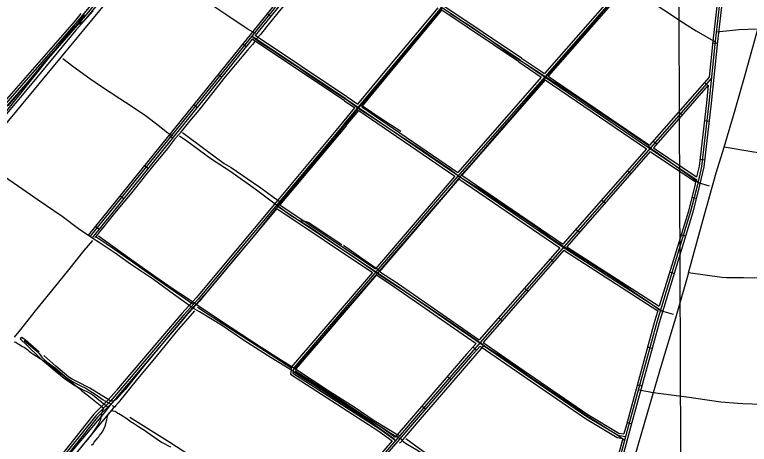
# Model space of a CAD drawing. Extents: x 3424494 to 3462436, y 522220 to 547718.
# Drawn here: x 3434886 to 3439589, y 534086 to 536835 of the extents above; entities that cross this region are included whole.
import ezdxf

# ---------------------------------------------------------------- set-up
doc = ezdxf.new("R2010")
doc.units = 0
for name, color, linetype in [('V-DTCH-CNTR', 7, 'Continuous'), ('V-GRID-MAJR', 7, 'Continuous'), ('V-ROAD-CNTR', 7, 'Continuous'), ('V-SITE-VEGE', 7, 'Continuous'), ('V-TOPO-SHOR', 7, 'Continuous')]:
    doc.layers.add(name, color=color, linetype=linetype)

msp = doc.modelspace()

# ---------------------------------------------------------------- linework, layer by layer
at = {"layer": 'V-DTCH-CNTR'}
msp.add_line((3435465.8, 534337.9), (3435486.1, 534321.6), dxfattribs=at)
for points in [[(3439316.5, 537625.8), (3439205.1, 537498.5), (3438963.3, 537217), (3438795.7, 537023), (3438740.5, 536959), (3438557.6, 536746)], [(3436427.2, 536713.7), (3436374.7, 536743.9), (3436242.8, 536832.6), (3436089.9, 536935.9), (3435957.8, 537029.8), (3435883.2, 537079.5), (3435780.7, 537149.6), (3435759.8, 537161.1), (3435747.2, 537163.8), (3435730.4, 537162.2), (3435714.2, 537157.9), (3435689.5, 537151.5)], [(3438795.7, 537023), (3438907.2, 536955.5), (3439084.5, 536837.5), (3439149.6, 536792.5), (3439247.3, 536731.4), (3439373.3, 536658.9)], [(3437619.2, 536877.3), (3437506.5, 536739.1), (3437386.3, 536595.1), (3437215.7, 536386.7), (3437106.4, 536257.9), (3437085.5, 536235.9), (3437080.5, 536231), (3436964.7, 536087.7), (3436784.4, 535868.6), (3436647.4, 535703.4), (3436590.5, 535636.1), (3436570.7, 535610.6), (3436412.7, 535413.5), (3436293.9, 535272.1), (3436113.1, 535057.3), (3436047.7, 534981.9), (3436024.8, 534958.7), (3435992.7, 534922.6), (3435832.6, 534729.9), (3435717.1, 534591.5), (3435592, 534437.1), (3435540.2, 534377.8), (3435534.2, 534370.9), (3435525.7, 534365.1), (3435516.8, 534362.2), (3435511.4, 534361.6), (3435506, 534362.3), (3435495.5, 534366.7), (3435367.9, 534445), (3435288.5, 534486.6), (3435266.1, 534496.8), (3435254, 534503.5), (3435232.2, 534516.4), (3435149.2, 534586.2), (3435071.4, 534654)], [(3435331.2, 536836.1), (3435288.2, 536777.1), (3435172.3, 536641.7), (3435080.3, 536540.3), (3434954.1, 536385.1), (3434842.9, 536251)], [(3438557.7, 536258), (3438451.1, 536329.7), (3438344.4, 536399.4), (3438286.9, 536434.1), (3438152.8, 536520), (3438042.9, 536591.3), (3437920.8, 536677.8), (3437803.5, 536760), (3437676.2, 536841.1)], [(3440232.5, 536806.1), (3440217.4, 536715.5), (3440207.2, 536654.7), (3440159.7, 536406.7), (3440103.8, 536145.5), (3440066.5, 535957.9), (3440057.8, 535914.2), (3439902.7, 535926.3), (3439739.4, 535939.9), (3439676.1, 535946.6), (3439617.1, 535956), (3439428.1, 535987.8), (3439497.1, 536225.2), (3439557.6, 536434.2), (3439642.3, 536741.5)], [(3438557.6, 536746), (3438437.8, 536606), (3438316.9, 536465.5), (3438286.9, 536434.1), (3438194.9, 536326.4), (3438078.5, 536191.8), (3437961, 536056.9), (3437875.7, 535956.7), (3437768, 535833.9), (3437735.7, 535796.4), (3437655.9, 535701.3), (3437535.3, 535562.7), (3437448.6, 535462.5), (3437312.4, 535304.1), (3437221.8, 535196.8), (3437205.3, 535179.4), (3437077.5, 535031.3), (3436983.7, 534925.2), (3436827.6, 534741.7), (3436733.8, 534639.5), (3436677.9, 534572.2), (3436663.5, 534555)], [(3439635.4, 536741.1), (3439522.7, 536737.7), (3439378.9, 536724)], [(3436410.7, 536690.7), (3436461.4, 536654.2), (3436531, 536609.7), (3436610.2, 536557.1)], [(3435899.7, 536059.3), (3435866.7, 536077.7), (3435803.4, 536125.2), (3435729.9, 536183.4), (3435630.6, 536249), (3435558.2, 536295.7), (3435441.1, 536374.1), (3435366.1, 536424.8), (3435257.6, 536503), (3435194.3, 536552.7)], [(3436610.2, 536557.1), (3436686.9, 536506.6), (3436767.2, 536451.9), (3436839.4, 536402.8), (3436932.1, 536340.8), (3437015.8, 536287), (3437085.5, 536235.9)], [(3437357.7, 536088.2), (3437225.6, 536172.5), (3437119.2, 536245.3), (3437106.4, 536257.9)], [(3439334.2, 535737.4), (3439262.9, 535759.2), (3439255.7, 535764.5), (3439224.2, 535789.8), (3439146.8, 535844.3), (3439052.4, 535913.5), (3438975.6, 535966.7), (3438956.6, 535982.6), (3438940.2, 535997.2), (3438835.2, 536071.1), (3438765, 536118.3), (3438647.6, 536196.2), (3438557.7, 536258)], [(3437085.5, 536235.9), (3437177.8, 536176), (3437257, 536123.9), (3437376.1, 536045.4), (3437473.4, 535982.2), (3437576.9, 535911), (3437670.9, 535847.4), (3437735.7, 535796.4), (3437802.2, 535756.9), (3437881.8, 535707.6), (3437953.9, 535658.5), (3438052, 535592.3), (3438149.7, 535529.1), (3438239.6, 535467.6), (3438326.8, 535399.6), (3438407.5, 535347.2)], [(3435959.8, 536080.4), (3436110.8, 535967.9), (3436227.5, 535883), (3436272.6, 535856.4), (3436375, 535786.3), (3436462, 535726.3), (3436542.5, 535667.3), (3436590.5, 535636.1)], [(3438544.7, 534269.8), (3438413.7, 534361.6), (3438352.6, 534402.5), (3438195.1, 534508.4), (3438065.2, 534600), (3438031, 534625.3), (3437902.8, 534707.8), (3437873.6, 534728.8), (3437767.5, 534802.7), (3437651.6, 534881.8), (3437542.1, 534956.7), (3437379.1, 535066.2), (3437234.2, 535160.3), (3437205.3, 535179.4), (3437059.8, 535280.5), (3436929.6, 535368.9), (3436783.4, 535468.3), (3436712, 535513.3), (3436651.5, 535550), (3436570.7, 535610.6), (3436425, 535717.7), (3436269.5, 535829.8), (3436141.5, 535911.9), (3435988.7, 536025.9), (3435940.5, 536057.3)], [(3439897.7, 535147.4), (3439760.7, 535149.7), (3439550.7, 535150.3), (3439442.9, 535151), (3439411.6, 535153.3), (3439199.7, 535183.2), (3439288.7, 535508.8), (3439377, 535822.6), (3439428.1, 535987.8)], [(3435372.4, 535410.3), (3435294.9, 535464.7), (3435189.1, 535543.5), (3435036, 535648.9), (3434910.6, 535736), (3434814.6, 535800.5)], [(3436980, 535361.7), (3436814.5, 535472.4), (3436769.7, 535503.1), (3436753.1, 535510), (3436734, 535513.7), (3436712, 535513.3)], [(3437323, 534105), (3437317.1, 534115.7), (3437308.2, 534123.1), (3437275.2, 534148.7), (3437181.7, 534214.9), (3437052.8, 534301.5), (3436910, 534392.8), (3436792.7, 534469.6), (3436687.3, 534536.2), (3436663.5, 534555), (3436528.7, 534638.2), (3436350, 534753.2), (3436208.9, 534847.1), (3436069.2, 534933.4), (3436024.8, 534958.7), (3435902.5, 535046.9), (3435774.1, 535139.9), (3435627, 535239.4), (3435529.4, 535308), (3435427, 535378.1), (3435386.2, 535402.6), (3435372.4, 535410.3)], [(3435421.9, 535419.3), (3435621, 535277.8), (3435753.6, 535183.9), (3435887.6, 535089.9), (3435999, 535015.9), (3436047.7, 534981.9), (3436197.4, 534882.8), (3436339, 534788.2), (3436463.3, 534708), (3436587.4, 534628), (3436677.9, 534572.2), (3436796.8, 534494.2), (3436896.8, 534428.4), (3437058.2, 534324.9), (3437186.2, 534239.2), (3437337.5, 534147.1), (3437354.9, 534140.4)], [(3437221.8, 535196.8), (3437107.2, 535275.3), (3436989.7, 535357.7)], [(3438407.5, 535347.2), (3438425.7, 535338.3), (3438485.5, 535300.5), (3438539, 535264.1)], [(3439102.4, 534916.4), (3439029.2, 534938.7), (3439010.2, 534948.7), (3438944.6, 534993.9), (3438854, 535055.8), (3438723.5, 535146.3), (3438539, 535264.1)], [(3439199.7, 535183.2), (3439117.1, 534893.7), (3439024.1, 534591), (3438972.1, 534414.8), (3438935.9, 534291.8), (3438837, 533946.1)], [(3435043.1, 534676.4), (3434953.9, 534753.5), (3434940.8, 534763), (3434930.9, 534768.3), (3434924.8, 534767.9), (3434921.3, 534760.3), (3434962.8, 534719.7), (3435048.6, 534637.2), (3435145.9, 534555.7), (3435213, 534501.4), (3435275.5, 534460.6), (3435320.2, 534437), (3435351.7, 534422.4), (3435386.7, 534402.2), (3435424.4, 534370.5), (3435465.8, 534337.9)], [(3439724.1, 534338.1), (3439546.1, 534344.8), (3439514.8, 534346.4), (3439406.3, 534355.5), (3439247.2, 534379.4), (3439203.4, 534385.3), (3438972.1, 534414.8), (3438885, 534431.6)], [(3434978.9, 533721.6), (3435038.3, 533789.8), (3435072.4, 533827.4), (3435145.1, 533911.9), (3435241.9, 534027), (3435368.6, 534179.3), (3435462.1, 534290.1), (3435486.1, 534321.6), (3435499.1, 534337.2), (3435525.7, 534365.1)], [(3438794.7, 534108), (3438741, 534146), (3438702.9, 534170.6), (3438630.7, 534215.2), (3438544.7, 534269.8)], [(3437388.8, 534122.5), (3437501.6, 534041.8), (3437645, 533949.3), (3437783.5, 533859.5), (3437904.6, 533779.1), (3438049.8, 533683.1), (3438208.4, 533580.3), (3438326.7, 533503), (3438454.5, 533419.6), (3438544.8, 533362.2)]]:
    msp.add_lwpolyline(points, dxfattribs=at)
at = {"layer": 'V-GRID-MAJR'}
msp.add_spline([(3439178.1, 527657.9), (3439151.7, 533715.8), (3439125.2, 539776.7), (3439098.8, 545837.7), (3439098.8, 545840.7)], degree=3, dxfattribs=at)
at = {"layer": 'V-ROAD-CNTR'}
for p, q in [((3436524.2, 536823.1), (3436500.9, 536841.9)), ((3436367.1, 536628.6), (3436343.8, 536647.4)), ((3439383.6, 536649.6), (3439353.7, 536652.7)), ((3436210, 536434.1), (3436186.7, 536453)), ((3439323.9, 536381.7), (3439301.3, 536401.4)), ((3436052.9, 536239.6), (3436029.6, 536258.5)), ((3439159.2, 536193.5), (3439136.7, 536213.3)), ((3439330.4, 536152.3), (3439300.6, 536155.8)), ((3435895.9, 536045.1), (3435872.5, 536064)), ((3438994.6, 536005.4), (3438972, 536025.2)), ((3439301.4, 535904), (3439271.6, 535907.5)), ((3435738.8, 535850.7), (3435715.4, 535869.5)), ((3438829.9, 535817.3), (3438807.3, 535837.1)), ((3435581.7, 535656.2), (3435558.4, 535675)), ((3438665.2, 535629.2), (3438642.7, 535649)), ((3439249.2, 535657.8), (3439220.1, 535665)), ((3435424.6, 535461.7), (3435401.3, 535480.5)), ((3438500.6, 535441.1), (3438478, 535460.9)), ((3439180.3, 535416.7), (3439151.6, 535425.5)), ((3438335.9, 535253), (3438313.3, 535272.8)), ((3439106.9, 535177.7), (3439078.2, 535186.5)), ((3438171.2, 535064.9), (3438148.7, 535084.7)), ((3439033.6, 534938.7), (3439004.9, 534947.5)), ((3438006.6, 534876.8), (3437984, 534896.6)), ((3437841.9, 534688.7), (3437819.3, 534708.5)), ((3438965.7, 534698.7), (3438936.7, 534706.5)), ((3437678.4, 534499.8), (3437655.6, 534519.4)), ((3438900.1, 534457.4), (3438871.1, 534465.3)), ((3437515.1, 534310.4), (3437492.4, 534330)), ((3438834.5, 534216.2), (3438805.5, 534224.1)), ((3437351.8, 534121.1), (3437329.1, 534140.7))]:
    msp.add_line(p, q, dxfattribs=at)
for points in [[(3439560.3, 540536), (3439532.8, 540521.1), (3439485.5, 540469.6), (3438965.9, 539831.6), (3438842.3, 539685.9), (3438340.7, 539066.1), (3437527.7, 538064.7), (3436977.6, 537390.6), (3436950.7, 537358.5), (3436912.6, 537328.4), (3436880.1, 537287.6), (3435369.4, 535417.2)], [(3436995.8, 536134.2), (3437278.2, 536473.7), (3437758.4, 537051.8), (3438176.1, 537555.3), (3438544.6, 537998.5), (3438889.3, 538411.5), (3439218.5, 538819), (3439356.9, 538983.6), (3439420.9, 539078), (3439506.6, 539167.6), (3439534.6, 539185.9)], [(3438401.8, 539165.4), (3438329.1, 539075.5), (3437516.1, 538074.1), (3436966, 537400.2), (3436940.2, 537369.3), (3436901.9, 537339.1), (3436868.4, 537297), (3435357.8, 535426.7)], [(3433345.9, 536204.1), (3434123.6, 535466.9), (3434150.8, 535463.5), (3434184.7, 535484), (3434712.3, 536132.9), (3435279.4, 536779.5), (3435903.9, 537533.6), (3435928.5, 537568.4), (3435911.2, 537595.9), (3435521.8, 537935.5), (3435350.6, 538091), (3435278.4, 538158.8), (3435233.9, 538221.9), (3435117.4, 538315.9), (3434926.3, 538489.8), (3434672.2, 538704), (3434438.5, 538900.8), (3434367.2, 538951.9)], [(3439483.8, 537820.1), (3438765.7, 536994.5), (3437719.2, 535796.3), (3436672, 534575.1), (3436667.2, 534541.8), (3437225.8, 534183.3), (3437312, 534119.3)], [(3439476.1, 537695.6), (3439433.1, 537222.4), (3439370.1, 536664.7), (3439328.9, 536269.3), (3439281.6, 535863.9), (3439255.9, 535746.5), (3439213, 535574.6), (3438996, 534867.5), (3438816.2, 534206.1), (3438612.2, 533449.5), (3438583.5, 533321.3), (3438535.8, 533185), (3438488.9, 533021), (3438440.7, 532838.9), (3438404.1, 532705.6)], [(3439491, 537694.3), (3439448.1, 537220.8), (3439385, 536663.1), (3439343.8, 536267.6), (3439296.5, 535861.4), (3439270.5, 535743.1), (3439227.5, 535570.6), (3439010.5, 534863.3), (3438830.7, 534202.2), (3438626.8, 533445.9), (3438597.9, 533317.2), (3438550.1, 533180.5), (3438503.4, 533017), (3438455.2, 532835), (3438418.6, 532701.6)], [(3439461.1, 537697), (3439418.2, 537223.9), (3439355.2, 536666.3), (3439331.1, 536435.5)], [(3435339.4, 536828.4), (3435915.8, 537524.5), (3435946.6, 537567.9), (3435938.1, 537581.3)], [(3438121.6, 536544.8), (3437538.1, 536936.6), (3436935.6, 537347.3)], [(3436936.7, 537328.4), (3436923.2, 537317.7), (3436891.8, 537278.2), (3436425.3, 536700.6)], [(3438820.7, 537080.6), (3438754.4, 537004.3), (3438276.7, 536457.5)], [(3438830.8, 537046.5), (3438777, 536984.6), (3438301.7, 536440.5)], [(3437082.2, 536261.5), (3437266.7, 536483.3), (3437596, 536879.7)], [(3437107.1, 536244.5), (3437289.7, 536464.1), (3437621, 536862.9)], [(3438113.2, 536532.4), (3437621, 536862.9)], [(3438130, 536557.3), (3437640.3, 536886.1)], [(3434713.6, 536157.1), (3435268, 536789.2), (3435312.4, 536842.8)], [(3434723.5, 536122.8), (3434723.8, 536123.2), (3435290.9, 536769.7), (3435339.4, 536828.4)], [(3436406.4, 536677.2), (3435381.1, 535407.8)], [(3437004.7, 536296.2), (3436405.1, 536696.1)], [(3436996.4, 536283.7), (3436406.4, 536677.2)], [(3437013, 536308.7), (3436425.3, 536700.6)], [(3438113.2, 536532.4), (3438256.8, 536434.7)], [(3438121.6, 536544.8), (3438943.2, 535986), (3439254.3, 535776.4)], [(3438130, 536557.2), (3438276.7, 536457.5)], [(3438301.7, 536440.5), (3438949.7, 535999.7)], [(3439345.6, 536429.2), (3437790.3, 534652.5), (3437218.6, 533989.6), (3436536.3, 533210.5)], [(3438256.8, 536434.7), (3437723.6, 535824.3)], [(3438281.8, 536417.7), (3437748.6, 535807.2)], [(3438281.8, 536417.7), (3438929.8, 535977)], [(3439331.1, 536435.5), (3438949.7, 535999.7)], [(3439325.8, 536383.8), (3438974.8, 535982.8)], [(3439325.8, 536383.8), (3439314, 536270.9), (3439266.8, 535866.4), (3439251.5, 535796.3)], [(3437013.2, 536308.6), (3437082.2, 536261.5)], [(3436996.3, 536283.8), (3437062.9, 536238.3)], [(3437004.7, 536296.2), (3438383.7, 535356.1), (3439020.3, 534946.7)], [(3436984.3, 536143.8), (3437062.9, 536238.3)], [(3437007.4, 536124.7), (3437087.8, 536221.4)], [(3437087.8, 536221.4), (3437703.8, 535801.5)], [(3437107.1, 536244.5), (3437723.6, 535824.3)], [(3436995.8, 536134.2), (3436059.5, 535013.8), (3435967.1, 534912.8), (3435498.3, 534361.8), (3435404.2, 534268.9), (3435151.5, 533952.1), (3435055.8, 533825.7), (3434997.7, 533756.1), (3434857.7, 533598.5), (3434696.6, 533392.9), (3434465.8, 533120.5), (3434392.6, 533032.9)], [(3436984.3, 536143.9), (3436557.5, 535633.2)], [(3437007.3, 536124.6), (3436583.8, 535617.8)], [(3438929.8, 535977), (3438395.3, 535366.5)], [(3438974.8, 535982.8), (3439251.5, 535796.3)], [(3438954.9, 535960.1), (3438420.8, 535350.1)], [(3438954.9, 535960.1), (3439244.5, 535764.8)], [(3437703.8, 535801.5), (3437195.9, 535209.1)], [(3437730.5, 535786.5), (3437730.5, 535786.5), (3437221, 535192.4)], [(3437728.7, 535784.5), (3438375.4, 535343.6)], [(3437748.6, 535807.2), (3438392, 535368.6), (3438395.3, 535366.5)], [(3439244.5, 535764.8), (3439241.3, 535750), (3439198.5, 535578.6), (3439011.8, 534970)], [(3436527.8, 535597.5), (3436071, 535051)], [(3436564.4, 535594.6), (3436095.2, 535033.1)], [(3436557.5, 535633.2), (3436527.8, 535597.5)], [(3436561.6, 535614.6), (3437327.1, 535103.5), (3438139.8, 534543.3), (3438547.6, 534264.6), (3438748.2, 534143.7), (3438794, 534136.4)], [(3436564.4, 535594.6), (3437176.2, 535186.2)], [(3436583.8, 535617.8), (3437195.9, 535209.1)], [(3438375.4, 535343.6), (3437859.7, 534754.6)], [(3438400.9, 535327.2), (3437884.6, 534737.4)], [(3438400.9, 535327.2), (3439002.7, 534940.2)], [(3438420.8, 535350.1), (3439011.8, 534970)], [(3437176.2, 535186.2), (3436657.7, 534581.5), (3436652.6, 534545.5)], [(3437201.3, 535169.4), (3436686.2, 534568.6), (3436685.6, 534564.1)], [(3437201.3, 535169.4), (3437318.7, 535091.1), (3437839.8, 534731.9)], [(3437221, 535192.4), (3437335.5, 535115.9), (3437859.7, 534754.6)], [(3436071, 535051), (3436048.2, 535023.7), (3435955.9, 534922.8), (3435537.9, 534431.4)], [(3436095.2, 535033.1), (3436070.8, 535003.9), (3435978.4, 534902.9), (3435565.4, 534417.5)], [(3439002.7, 534940.2), (3438981.6, 534871.6), (3438801.7, 534210), (3438786.3, 534152.8)], [(3437864.7, 534714.7), (3437801.6, 534642.7), (3437229.9, 533979.8), (3436547.6, 533200.6)], [(3437839.8, 534731.9), (3437779, 534662.4), (3437321, 534131.3)], [(3437864.7, 534714.7), (3438131.3, 534530.9), (3438539.5, 534252), (3438742.9, 534129.3), (3438778.4, 534123.7)], [(3437884.6, 534737.4), (3438148.3, 534555.7), (3438555.7, 534277.2), (3438753.4, 534158), (3438786.3, 534152.8)], [(3436685.6, 534564.1), (3436683.4, 534549.3), (3437234.4, 534195.6), (3437321, 534131.3)], [(3436652.6, 534545.5), (3436651, 534534.4), (3437217.3, 534170.9), (3437301.3, 534108.5)], [(3435536.5, 534429.8), (3435487.3, 534372), (3435393.1, 534278.9), (3435139.7, 533961.3), (3435044.1, 533835.1), (3434986.4, 533765.9), (3434846.2, 533608.1), (3434685, 533402.4), (3434454.3, 533130.1), (3434381.1, 533042.5)], [(3435565.4, 534417.5), (3435509.3, 534351.6), (3435415.4, 534258.8), (3435163.4, 533942.9), (3435067.6, 533816.4), (3435009.1, 533746.3), (3434869.2, 533588.9), (3434708.3, 533383.4), (3434477.2, 533110.8), (3434404.1, 533023.3)], [(3437301.3, 534108.5), (3437207.3, 533999.4), (3436525, 533220.4)], [(3438778.4, 534123.7), (3438597.6, 533453), (3438569, 533325.5), (3438521.5, 533189.6), (3438474.4, 533025), (3438426.2, 532842.8), (3438389.7, 532709.5)]]:
    msp.add_lwpolyline(points, dxfattribs=at)
at = {"layer": 'V-SITE-VEGE'}
msp.add_lwpolyline([(3437324.7, 539145), (3438233.8, 540220.4), (3438249.8, 540236.5), (3438265.9, 540252.5), (3438281.9, 540252.5), (3438292.6, 540247.2), (3438281.9, 540231.1), (3437442.4, 539219.9), (3436955.8, 538642.1), (3435570.8, 537037), (3434260.7, 535453.4), (3434196.5, 535389.2), (3434175.1, 535389.2), (3434159.1, 535410.6), (3434175.1, 535448), (3434217.9, 535501.5), (3434667.1, 536009.8), (3435260.6, 536753.5), (3435330.1, 536796.3), (3435897, 537475.8), (3436046.7, 537657.7)], close=True, dxfattribs=at)
for points in [[(3434882.7, 534741.4), (3434892.4, 534738.4), (3434903.6, 534731.3), (3434917.5, 534724.1), (3434925.8, 534718.4), (3434935.5, 534712.6), (3434946.7, 534706.9), (3434968.9, 534689.8), (3434975.8, 534684.1), (3434989.7, 534674.1), (3435009.1, 534661.3), (3435048, 534634.1), (3435067.4, 534621.3), (3435100.7, 534597), (3435145.2, 534567), (3435175.7, 534542.8), (3435195.1, 534527.2), (3435224.2, 534504.4), (3435242.2, 534490.1), (3435263, 534473), (3435294.9, 534447.4), (3435314.3, 534430.4), (3435349, 534403.3), (3435358.7, 534396.2), (3435371.2, 534386.2), (3435393.3, 534367.7), (3435434.9, 534333.5), (3435444.6, 534325), (3435454.3, 534319.3), (3435454.3, 534316.5), (3435447.2, 534306.8), (3435441.2, 534281.6), (3435436.8, 534260.7), (3435438.1, 534257.8), (3435436.7, 534253.7), (3435433.7, 534238.3), (3435420.7, 534211.8), (3435412.2, 534200.7), (3435399.3, 534181.3), (3435390.7, 534168.8), (3435370.8, 534141), (3435366.5, 534135.5), (3435350.9, 534117.5), (3435340.9, 534103.6), (3435318.1, 534078.7)], [(3435378.4, 534080.7), (3435389.7, 534090.4), (3435395.4, 534098.7), (3435408.2, 534113.9), (3435418.2, 534126.4), (3435425.3, 534133.3), (3435429.6, 534141.7), (3435439.6, 534154.2), (3435446.7, 534163.9), (3435461.1, 534191.7), (3435462.6, 534197.3), (3435466.9, 534208.4), (3435471.4, 534228), (3435472.9, 534235), (3435475.7, 534241.9), (3435478.7, 534255.9), (3435480.3, 534265.7), (3435483.2, 534275.5), (3435486, 534278.2), (3435488.9, 534285.2), (3435505.9, 534301.8), (3435508.7, 534301.7), (3435514.3, 534300.3), (3435526.9, 534297.3), (3435535.2, 534293), (3435546.4, 534285.9), (3435553.3, 534283), (3435563, 534275.8), (3435579.7, 534265.8), (3435586.7, 534261.5), (3435597.8, 534255.8), (3435622.8, 534235.8), (3435633.9, 534227.3), (3435646.4, 534221.5), (3435651.9, 534217.2), (3435678.3, 534200.1), (3435695, 534190.1), (3435717.2, 534175.8), (3435733.9, 534164.3), (3435776.9, 534134.4), (3435804.7, 534114.4), (3435825.5, 534100.1), (3435882.5, 534068.6)]]:
    msp.add_lwpolyline(points, dxfattribs=at)
at = {"layer": 'V-TOPO-SHOR'}
for points in [[(3436949.8, 537316.8), (3436882.3, 537232.2), (3436813.3, 537148.1), (3436768.4, 537091.1), (3436698.2, 537002.8), (3436630.1, 536918.7), (3436570.9, 536847.7), (3436497.2, 536756.8), (3436458.5, 536709), (3436436.3, 536682)], [(3435388.6, 536859.1), (3435276.7, 536735.1), (3434998.7, 536395.9), (3434889.5, 536267.4), (3434767, 536124.1)], [(3436422.9, 536663.4), (3436407.2, 536644.6), (3436377.1, 536608.4), (3436297.4, 536513.4), (3436223.4, 536423.3), (3436154.9, 536336.8), (3436065.3, 536224.8), (3436005.9, 536153.5), (3435962.2, 536100.3), (3435944.3, 536079), (3435942.1, 536075.5), (3435908.3, 536038.8), (3435863.4, 535977.9), (3435833.8, 535941.9), (3435776.5, 535873.1), (3435715.6, 535796.4), (3435667.4, 535737.2), (3435624.6, 535685.2), (3435590, 535643.8), (3435524.4, 535564.6), (3435473.1, 535500.3), (3435460.4, 535483.8), (3435435.1, 535453.6), (3435415.8, 535428), (3435402.9, 535413.4), (3435399.3, 535408.7)], [(3436029.1, 534981), (3435798.4, 535140.1), (3435524.4, 535332.4), (3435417.3, 535404.9), (3435411.1, 535408.4), (3435402.9, 535413.4)], [(3435384.3, 535390.8), (3435328.4, 535324.9), (3435230.1, 535202.2), (3435110.4, 535054.7), (3435016.2, 534939.9), (3434922, 534819.8), (3434883.4, 534771.5)], [(3436036, 534939.5), (3435919.7, 534804.6), (3435791.6, 534646.8), (3435672.6, 534504.5), (3435547.4, 534351.3), (3435530.9, 534332.2), (3435525.9, 534326.4), (3435517.1, 534317.6), (3435422.2, 534203.4), (3435268.6, 534016.5), (3435154.6, 533878.5), (3435093.9, 533808.7), (3435086.8, 533798.7), (3435082, 533792), (3435075.5, 533786.4), (3435068.8, 533777.1), (3435059, 533763.3), (3435054.4, 533755.6), (3435051.6, 533752.4)], [(3436660.3, 534570.3), (3436346.6, 534773.5), (3436095.2, 534935.6), (3436065.8, 534954.4), (3436055.8, 534960.9)], [(3434946.9, 534750.2), (3435015.1, 534691.5), (3435042.6, 534666), (3435060.4, 534642.8), (3435074.9, 534628.7), (3435090.7, 534613.9), (3435126.6, 534588.3), (3435143.1, 534576.3), (3435172.1, 534550.8), (3435203.8, 534523.2), (3435220.3, 534510.5), (3435256.2, 534487.7), (3435278.4, 534475.6), (3435309.5, 534459.8), (3435340.7, 534444.1), (3435367.6, 534427), (3435400.1, 534406.4), (3435451.9, 534370.2), (3435482.3, 534353.1), (3435496.8, 534345.9)], [(3437884.8, 534713.4), (3437763.5, 534573), (3437618.1, 534405), (3437480.1, 534244.8), (3437381.9, 534129.6), (3437371.2, 534116.1), (3437366.4, 534108.4), (3437360.9, 534102.6), (3437355.2, 534097.8), (3437351.1, 534095.2), (3437349, 534093.6), (3437348.9, 534093.5)], [(3436685.5, 534554.4), (3436926.4, 534399.4), (3437151.2, 534251.8), (3437294.7, 534158.1), (3437332.6, 534133.6)], [(3435510.6, 534333.2), (3435518.9, 534330.3), (3435525.9, 534326.4)], [(3435623.2, 534260.5), (3435879.3, 534099.8), (3436007.4, 534016.3), (3436113, 533947.9), (3436218, 533880.9), (3436320.9, 533816), (3436375.4, 533779.4), (3436471.3, 533717.4), (3436544.1, 533671.3), (3436642.1, 533610.8), (3436731.6, 533553.9), (3436773.7, 533529.3), (3436803.8, 533512)], [(3437355.7, 534122), (3437360.6, 534117.7), (3437366.4, 534108.4)], [(3438536.1, 533348.9), (3438331.6, 533479), (3438006.9, 533692.3), (3437721.6, 533879.2), (3437460.5, 534047.7), (3437387.9, 534091.1), (3437366.4, 534108.4)]]:
    msp.add_lwpolyline(points, dxfattribs=at)

doc.saveas('drawing.dxf')
